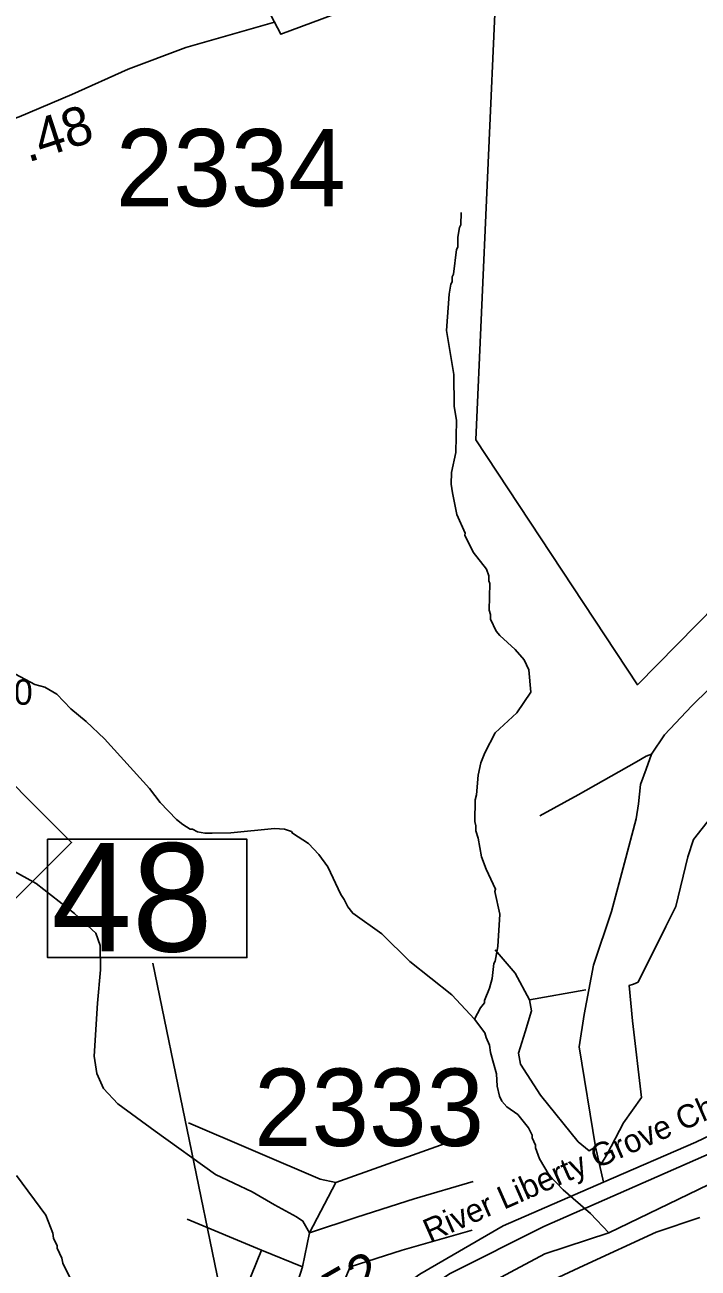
# Model space of a CAD drawing. Extents: x 1248089 to 1457196, y 820910 to 988753.
# Drawn here: x 1369100 to 1371277, y 887236 to 891252 of the extents above; entities that cross this region are included whole.
import ezdxf

# ---------------------------------------------------------------- set-up
doc = ezdxf.new("R2010")
doc.units = 0
for name, color, linetype in [('Exist Boundary Political City Limit New', 7, 'Continuous'), ('Exist Civil Demographics City Label', 7, 'Continuous'), ('Exist Hydrographic Misc Water Feature', 7, 'Continuous'), ('Exist Hydrographic River Shore', 7, 'Continuous'), ('Exist Railroad Mainline', 7, 'Continuous'), ('Exist Road Non-System Type 51', 7, 'Continuous'), ('Exist Road Primary NC Shield CELL', 7, 'Continuous'), ('Exist Road Secondary Type 51 Attributed', 7, 'Continuous'), ('Exist Road Secondary Type 51 Label', 7, 'Continuous'), ('Map Preparation Boundary City Limit Buffer Line', 7, 'Continuous'), ('Prop GRAU CAT1 Cell', 7, 'Continuous'), ('Prop Guardrail', 7, 'Continuous'), ('Prop Lane Lines', 7, 'Continuous')]:
    doc.layers.add(name, color=color, linetype=linetype)

msp = doc.modelspace()

# ---------------------------------------------------------------- linework, layer by layer
at = {"layer": 'Exist Boundary Political City Limit New'}
for points in [[(1369776.5, 891512.4), (1369928.2, 891222.3), (1370195.7, 891321.6)], [(1370626.6, 891433), (1370595.3, 890735), (1370559, 889911.4), (1371081.3, 889120.6), (1371784.2, 889833.9), (1371775.1, 889966), (1371775.1, 889966), (1371652.9, 891431.5)]]:
    msp.add_lwpolyline(points, dxfattribs=at)
at = {"layer": 'Exist Hydrographic Misc Water Feature'}
for points in [[(1370510.7, 890645.9), (1370509.8, 890606.1), (1370505.6, 890598.1), (1370500.9, 890566.2), (1370500.3, 890534.2), (1370496.1, 890526.3), (1370486.3, 890446.5), (1370482.1, 890438.6), (1370481.7, 890422.6), (1370477.6, 890414.7), (1370472.9, 890382.9), (1370464.3, 890264.7), (1370487.1, 890122.5), (1370488.8, 890020.5), (1370495.8, 889974.3), (1370493.5, 889870.4), (1370480.1, 889806.7), (1370479.3, 889768.7), (1370482.7, 889740.6), (1370497.1, 889670.3), (1370523.8, 889609.7), (1370522.6, 889604.2), (1370550.4, 889549.1), (1370593.2, 889494.1), (1370600.7, 889471.9), (1370600.4, 889455.9), (1370604.1, 889447.8), (1370602.2, 889361.9), (1370605.9, 889347.9), (1370605.6, 889331.9), (1370624.8, 889293.4), (1370636.4, 889279.1), (1370685.4, 889234), (1370714.7, 889201.3), (1370729.9, 889169), (1370736.4, 889096.9), (1370690.9, 889029.8), (1370621.5, 888965.1), (1370587.9, 888900.2), (1370575.3, 888868.5), (1370566.4, 888828.7), (1370561, 888764.8), (1370556.7, 888748.9), (1370555, 888679), (1370558.7, 888664.9), (1370558.4, 888648.9), (1370565.9, 888624.7), (1370576.6, 888564.5), (1370591.6, 888524.2), (1370622.2, 888459.5), (1370620, 888452.6), (1370636.4, 888379.1), (1370630.1, 888275.2), (1370621.1, 888227.5), (1370616.9, 888219.6), (1370611.8, 888171.7), (1370603.1, 888139.9), (1370586.2, 888100.2), (1370586.1, 888092.2), (1370573.7, 888076.5), (1370554.2, 888039.6)], [(1369053.7, 889163.3), (1369132.8, 889121.5), (1369164.7, 889112.8), (1369204.2, 889089.9), (1369249.1, 889042.8), (1369298.2, 889001.7), (1369357.5, 888945.5), (1369503.4, 888785), (1369538.4, 888740.2), (1369591.2, 888685), (1369610.8, 888668.5), (1369634.5, 888654.1), (1369642.5, 888653.9), (1369658.3, 888645.5), (1369682.2, 888640.9), (1369706.2, 888641.2), (1369766.2, 888641.6), (1369907.8, 888656), (1369939.6, 888653.6), (1369962.3, 888646.5), (1369966.2, 888640.4), (1370017.5, 888607.3), (1370050.7, 888572.5), (1370079.8, 888531.9), (1370121.9, 888442.9), (1370133.4, 888426.7), (1370144.9, 888402.4), (1370160.5, 888382), (1370255, 888315.8), (1370345.1, 888225.8), (1370480.6, 888118.7), (1370554.2, 888039.6)], [(1370554.2, 888039.6), (1370587.9, 887996.3), (1370591.5, 887980.2), (1370603, 887955.9), (1370606.5, 887931.8), (1370625, 887863.4), (1370628.1, 887823.3), (1370635.4, 887791.1), (1370643, 887775), (1370658.6, 887756.7), (1370694.1, 887731.7), (1370729.1, 887689), (1370740.6, 887664.7), (1370740.4, 887656.7), (1370751.9, 887632.5), (1370751.7, 887624.5), (1370764.9, 887588.2), (1370795.8, 887535.5), (1370840.7, 887488.4), (1370929.1, 887412.4), (1370988.7, 887349.9)], [(1369073.6, 887534.9), (1369168, 887406.7), (1369191.4, 887348.2), (1369193.1, 887332.1), (1369204.6, 887307.9), (1369204.5, 887299.9), (1369219.7, 887267.5), (1369223.3, 887251.4), (1369299.9, 887097.7)]]:
    msp.add_lwpolyline(points, dxfattribs=at)
at = {"layer": 'Exist Hydrographic River Shore'}
for points in [[(1370559.5, 887162.9), (1370781.3, 887282.2), (1370988.7, 887349.9), (1371342.7, 887521.3)], [(1370748, 887170.2), (1370907.3, 887243.8), (1371142, 887352), (1371282.9, 887399)]]:
    msp.add_lwpolyline(points, dxfattribs=at)
at = {"layer": 'Exist Railroad Mainline'}
msp.add_lwpolyline([(1371535.8, 887702.7), (1370778.3, 887370.2), (1370476.1, 887217.9), (1370252, 887072.9), (1370190.2, 887004.4), (1370110.8, 886918.3), (1370038, 886807.9), (1369987.3, 886704.2), (1369947.5, 886589.4), (1369918.9, 886470.2), (1369804.6, 886114.2)], dxfattribs=at)
at = {"layer": 'Exist Road Non-System Type 51'}
for p, q in [((1370732, 888102.4), (1370914.7, 888134.7)), ((1369865.8, 887293.2), (1369625.7, 887393.6)), ((1369865.8, 887293.2), (1369998.3, 887239.5))]:
    msp.add_line(p, q, dxfattribs=at)
for points in [[(1371126.6, 888896.2), (1371169, 888958.1), (1371257, 889052.3), (1371369.1, 889162.4), (1371570.9, 889331.6), (1371621, 889381.7), (1371673, 889451.8), (1371797.1, 889568), (1371901.2, 889662.1), (1371917.2, 889680.1), (1371927.2, 889800.3), (1371939.2, 889898.5), (1371967.1, 890153.9), (1371969.1, 890304.1), (1371953.1, 890424.3), (1371921, 890707.4), (1371901, 890913.7), (1371905, 890973.8), (1371917, 891062), (1371951, 891124), (1372015.1, 891178.1)], [(1370961.2, 887568.3), (1370982.7, 887604.1), (1371036.5, 887704.5), (1371093.8, 887786.9), (1371065.1, 888034.3), (1371054.4, 888149), (1371068.7, 888152.6), (1371083, 888159.8), (1371172.6, 888339), (1371204.8, 888403.6), (1371244.2, 888564.9), (1371262, 888620.3), (1371462.6, 888874.9), (1371652.4, 889029)], [(1371126.6, 888896.2), (1371109.7, 888889.2), (1371077.7, 888871.2), (1370889.6, 888765.1), (1370765.5, 888697)], [(1370971.9, 887513.7), (1370945, 887627.9), (1370893, 887950.4), (1370909, 888054.5), (1370939, 888214.8), (1370996.8, 888387.3), (1371038.9, 888545.5), (1371076.9, 888687.7), (1371084.9, 888735.8), (1371090.9, 888797.9), (1371108.9, 888848), (1371126.6, 888896.2)], [(1370021.3, 887349.6), (1369999.3, 887387.7), (1369979.3, 887401.7), (1369907.3, 887439.8), (1369835.2, 887481.8), (1369717.1, 887537.9), (1369521.3, 887677.8), (1369401.2, 887765.9), (1369355.2, 887816), (1369333.1, 887864.1), (1369325.1, 887920.2), (1369335.5, 888091.4), (1369345.5, 888199.6), (1369343.5, 888277.7), (1369329.5, 888317.7), (1369261.4, 888381.8), (1369137.3, 888478), (1369057.2, 888522.1), (1368985.7, 888553.3), (1368827.6, 888599.4), (1368563.4, 888665.5), (1368349.3, 888711.5)], [(1370945, 887627.9), (1370925.4, 887614.9), (1370889.6, 887643.5), (1370767.8, 887794.1), (1370703.3, 887894.5), (1370696.1, 887930.4), (1370717.6, 887998.5), (1370739.1, 888066.6), (1370732, 888102.4), (1370685.4, 888188.5), (1370620.9, 888263.8)], [(1370105.8, 887511.9), (1370055.6, 887522.7), (1369629.3, 887705.5)], [(1370021.3, 887349.6), (1370105.8, 887511.9), (1370567.9, 887676.8)], [(1370021.3, 887349.6), (1370173.5, 887399.7), (1370359.6, 887459.8), (1370550, 887515.5)], [(1370021.3, 887349.6), (1369998.3, 887239.5), (1369916.2, 886982.4)], [(1369998.6, 886831.8), (1370027, 886941.9), (1370152.3, 887239.5), (1370320.7, 887293.2), (1370546.4, 887357.8)], [(1369704.9, 886867.7), (1369708.1, 886906.1), (1369865.8, 887293.2)]]:
    msp.add_lwpolyline(points, dxfattribs=at)
at = {"layer": 'Exist Road Primary NC Shield CELL'}
msp.add_lwpolyline([(1367919.7, 888611), (1368585.7, 889277), (1369251.7, 888611), (1368585.7, 887945)], close=True, dxfattribs=at)
at = {"layer": 'Exist Road Secondary Type 51 Attributed'}
for points in [[(1369907.9, 891261.1), (1369621.3, 891179.8), (1369434.6, 891109.5), (1369252.4, 891027.3), (1369082, 890955.8), (1368864, 890876.4), (1368653.1, 890807.9), (1368451.3, 890744.8), (1368239.8, 890682.1), (1368137.1, 890667.6), (1368043.3, 890678.5), (1367983.9, 890696.5), (1367919, 890727.2), (1367758.6, 890833.6), (1367612.6, 890959.8), (1367559.1, 890996.3)], [(1369767.4, 886124.5), (1369872.8, 886477.4), (1369924.6, 886662.7), (1369987.3, 886800.9), (1370039.1, 886890.4), (1370150.1, 887035.6), (1370238, 887115.7), (1370377.6, 887216.2), (1370647.5, 887371.7), (1370971.9, 887513.7), (1371269.7, 887642.6), (1371699, 887847.3)]]:
    msp.add_lwpolyline(points, dxfattribs=at)
at = {"layer": 'Map Preparation Boundary City Limit Buffer Line'}
for points in [[(1369776.5, 891512.4), (1369928.2, 891222.3), (1370195.7, 891321.6)], [(1370626.6, 891433), (1370595.3, 890735), (1370559, 889911.4), (1371081.3, 889120.6), (1371784.2, 889833.9), (1371775.1, 889966), (1371775.1, 889966), (1371652.9, 891431.5)]]:
    msp.add_lwpolyline(points, dxfattribs=at)
at = {"layer": 'Prop Guardrail'}
msp.add_line((1369944.5, 886132.5), (1369514.5, 888221.1), dxfattribs=at)
msp.add_lwpolyline([(1369174, 888621.1), (1369818.2, 888621.1), (1369818.2, 888238.8), (1369174, 888238.8)], close=True, dxfattribs=at)

# ---------------------------------------------------------------- texts
at = {"layer": 'Exist Civil Demographics City Label'}
msp.add_text('POP. 4,150', height=82.02, dxfattribs=at).set_placement((1368558.9, 889055.8))
at = {"layer": 'Exist Road Secondary Type 51 Label'}
msp.add_text('River Liberty Grove Church Rd', height=75, rotation=23.7987, dxfattribs=at).set_placement((1370409.5, 887317.9))
at = {"layer": 'Prop GRAU CAT1 Cell'}
for s, rotation, p in [('.48', 18.0059, (1369110.3, 890807.3)), ('.52', 29.9437, (1370068.6, 887071.9))]:
    msp.add_text(s, height=125, rotation=rotation, dxfattribs=at).set_placement(p)
at = {"layer": 'Prop Guardrail'}
msp.add_text('48', height=350, dxfattribs=at).set_placement((1369186.6, 888258.6))
at = {"layer": 'Prop Lane Lines'}
for s, p in [('2334', (1369394.5, 890666.1)), ('2333', (1369841.4, 887630.2))]:
    msp.add_text(s, height=250, dxfattribs=at).set_placement(p)

doc.saveas('drawing.dxf')
